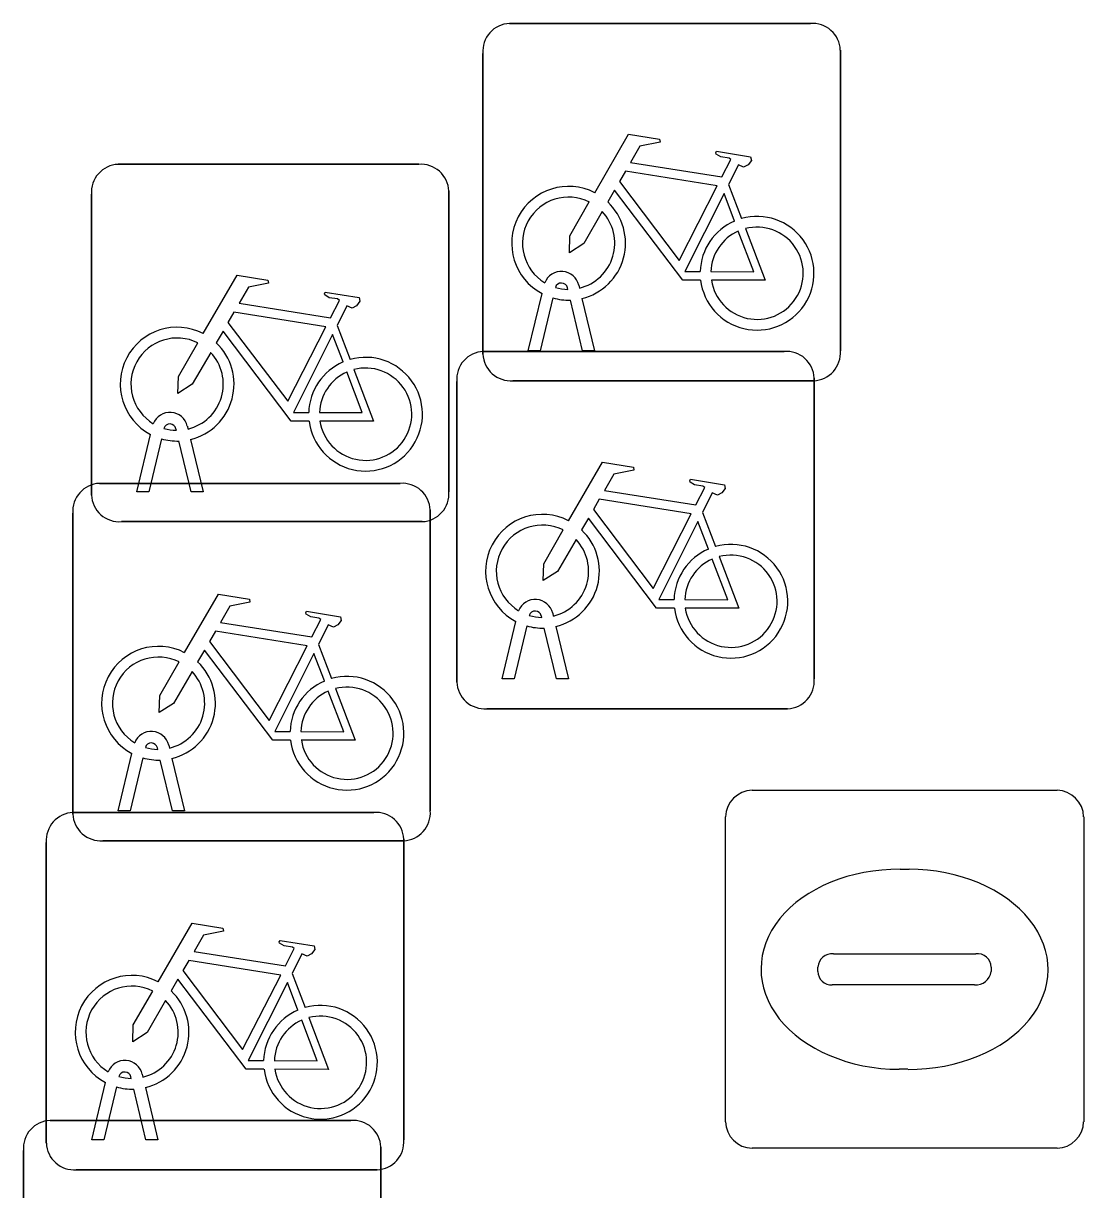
# Model space of a CAD drawing. Extents: x 161848 to 162726, y 385382 to 386521.
# Drawn here: x 162023.335 to 162026.298, y 385653.642 to 385656.903 of the extents above; entities that cross this region are included whole.
import ezdxf

# ---------------------------------------------------------------- set-up
doc = ezdxf.new("R2010")
doc.units = 0
doc.layers.add('IMGEO_Fietsenrek', color=7, linetype='Continuous')
doc.layers.add('IMGEO_Rioolput', color=7, linetype='Continuous')

msp = doc.modelspace()

# ---------------------------------------------------------------- linework, layer by layer
at = {"layer": 'IMGEO_Fietsenrek'}
for p, q in [((162024.6939, 385656.9025), (162025.5348, 385656.9025)), ((162025.5348, 385656.9025), (162024.6939, 385656.9025)), ((162024.6195, 385655.9779), (162024.6195, 385656.8188)), ((162024.6195, 385656.8188), (162024.6195, 385655.9779)), ((162025.6185, 385656.8281), (162025.6185, 385655.9872)), ((162025.6185, 385655.9872), (162025.6185, 385656.8281)), ((162023.5999, 385656.5085), (162024.4408, 385656.5085)), ((162024.4408, 385656.5085), (162023.5999, 385656.5085)), ((162025.3062, 385656.4522), (162025.3425, 385656.357)), ((162023.5255, 385655.5839), (162023.5255, 385656.4248)), ((162023.5255, 385656.4248), (162023.5255, 385655.5839)), ((162024.5245, 385656.4341), (162024.5245, 385655.5932)), ((162024.5245, 385655.5932), (162024.5245, 385656.4341)), ((162024.8569, 385656.1589), (162024.8559, 385656.1632)), ((162024.8876, 385656.1704), (162024.8894, 385656.1625)), ((162024.7465, 385655.9873), (162024.7848, 385656.1473)), ((162024.8152, 385656.1351), (162024.7799, 385655.9873)), ((162024.898, 385655.9873), (162024.8641, 385656.129)), ((162024.8964, 385656.1333), (162024.9314, 385655.9873)), ((162024.2122, 385656.0582), (162024.2485, 385655.963)), ((162024.6209, 385655.9855), (162025.4618, 385655.9855)), ((162025.4618, 385655.9855), (162024.6209, 385655.9855)), ((162024.7799, 385655.9873), (162024.7465, 385655.9873)), ((162024.9314, 385655.9873), (162024.898, 385655.9873)), ((162024.5465, 385655.0609), (162024.5465, 385655.9018)), ((162024.5465, 385655.9018), (162024.5465, 385655.0609)), ((162025.5441, 385655.9035), (162024.7032, 385655.9035)), ((162024.7032, 385655.9035), (162025.5441, 385655.9035)), ((162025.5455, 385655.9111), (162025.5455, 385655.0702)), ((162025.5455, 385655.0702), (162025.5455, 385655.9111)), ((162023.7629, 385655.7649), (162023.7619, 385655.7692)), ((162023.7936, 385655.7764), (162023.7954, 385655.7685)), ((162023.6525, 385655.5933), (162023.6908, 385655.7533)), ((162023.7212, 385655.7411), (162023.6859, 385655.5933)), ((162023.804, 385655.5933), (162023.7701, 385655.735)), ((162023.8024, 385655.7393), (162023.8374, 385655.5933)), ((162023.5479, 385655.6165), (162024.3888, 385655.6165)), ((162024.3888, 385655.6165), (162023.5479, 385655.6165)), ((162023.6859, 385655.5933), (162023.6525, 385655.5933)), ((162023.8374, 385655.5933), (162023.804, 385655.5933)), ((162024.4725, 385655.5421), (162024.4725, 385654.7012)), ((162024.4725, 385654.7012), (162024.4725, 385655.5421)), ((162023.4735, 385654.6919), (162023.4735, 385655.5328)), ((162023.4735, 385655.5328), (162023.4735, 385654.6919)), ((162024.4501, 385655.5095), (162023.6092, 385655.5095)), ((162023.6092, 385655.5095), (162024.4501, 385655.5095)), ((162025.2332, 385655.5352), (162025.2695, 385655.44)), ((162024.7839, 385655.2419), (162024.7829, 385655.2462)), ((162024.8146, 385655.2534), (162024.8164, 385655.2455)), ((162024.6735, 385655.0703), (162024.7118, 385655.2303)), ((162024.7422, 385655.2181), (162024.7069, 385655.0703)), ((162024.8234, 385655.2163), (162024.8584, 385655.0703)), ((162024.825, 385655.0703), (162024.7911, 385655.212)), ((162024.1602, 385655.1662), (162024.1965, 385655.071)), ((162024.7069, 385655.0703), (162024.6735, 385655.0703)), ((162024.8584, 385655.0703), (162024.825, 385655.0703)), ((162025.4711, 385654.9865), (162024.6302, 385654.9865)), ((162024.6302, 385654.9865), (162025.4711, 385654.9865)), ((162023.6005, 385654.7013), (162023.6388, 385654.8613)), ((162023.7109, 385654.8729), (162023.7099, 385654.8772)), ((162023.7416, 385654.8844), (162023.7434, 385654.8765)), ((162023.6692, 385654.8491), (162023.6339, 385654.7013)), ((162023.752, 385654.7013), (162023.7181, 385654.843)), ((162023.7504, 385654.8473), (162023.7854, 385654.7013)), ((162023.4739, 385654.6965), (162024.3148, 385654.6965)), ((162024.3148, 385654.6965), (162023.4739, 385654.6965)), ((162023.6339, 385654.7013), (162023.6005, 385654.7013)), ((162023.7854, 385654.7013), (162023.752, 385654.7013)), ((162023.3995, 385653.7719), (162023.3995, 385654.6128)), ((162023.3995, 385654.6128), (162023.3995, 385653.7719)), ((162024.3981, 385654.6175), (162023.5572, 385654.6175)), ((162023.5572, 385654.6175), (162024.3981, 385654.6175)), ((162024.3985, 385654.6221), (162024.3985, 385653.7812)), ((162024.3985, 385653.7812), (162024.3985, 385654.6221)), ((162024.0862, 385654.2462), (162024.1225, 385654.151)), ((162023.5265, 385653.7813), (162023.5648, 385653.9413)), ((162023.6369, 385653.9529), (162023.6359, 385653.9572)), ((162023.6676, 385653.9644), (162023.6694, 385653.9565)), ((162023.5952, 385653.9291), (162023.5599, 385653.7813)), ((162023.678, 385653.7813), (162023.6441, 385653.923)), ((162023.6764, 385653.9273), (162023.7114, 385653.7813)), ((162023.4099, 385653.8355), (162024.2508, 385653.8355)), ((162024.2508, 385653.8355), (162023.4099, 385653.8355)), ((162023.5599, 385653.7813), (162023.5265, 385653.7813)), ((162023.7114, 385653.7813), (162023.678, 385653.7813)), ((162023.3355, 385652.9109), (162023.3355, 385653.7518)), ((162023.3355, 385653.7518), (162023.3355, 385652.9109)), ((162024.3345, 385653.7611), (162024.3345, 385652.9202)), ((162024.3345, 385652.9202), (162024.3345, 385653.7611)), ((162024.3241, 385653.6975), (162023.4832, 385653.6975)), ((162023.4832, 385653.6975), (162024.3241, 385653.6975))]:
    msp.add_line(p, q, dxfattribs=at)
for points in [[(162024.9321, 385656.4292), (162025.0268, 385656.5927), (162025.113, 385656.5789), (162025.1147, 385656.5702), (162025.0586, 385656.5593), (162025.0324, 385656.514), (162025.2876, 385656.4732)], [(162025.2876, 385656.4732), (162025.3126, 385656.522), (162025.3075, 385656.526), (162025.2843, 385656.5297), (162025.2716, 385656.5372), (162025.2706, 385656.5403), (162025.2728, 385656.5449), (162025.3676, 385656.5298), (162025.3699, 385656.5195), (162025.3605, 385656.5071), (162025.3481, 385656.5007), (162025.3336, 385656.5069), (162025.3062, 385656.4522)], [(162025.2747, 385656.448), (162025.0179, 385656.489), (162025.0012, 385656.4602), (162025.1682, 385656.2399), (162025.2747, 385656.448)], [(162025.2278, 385656.1845), (162025.1781, 385656.1846), (162024.9874, 385656.4363), (162024.9684, 385656.4035)], [(162025.3227, 385656.35), (162025.2934, 385656.4268), (162025.184, 385656.2087), (162025.2267, 385656.2086)], [(162024.9528, 385656.3767), (162024.9012, 385656.2875), (162024.8613, 385656.2615), (162024.8625, 385656.309), (162024.917, 385656.4032)], [(162025.2567, 385656.2085), (162025.3766, 385656.2083), (162025.3334, 385656.3219)], [(162025.3532, 385656.3288), (162025.4082, 385656.1842), (162025.2581, 385656.1845)], [(162023.8381, 385656.0352), (162023.9328, 385656.1987), (162024.019, 385656.1849), (162024.0207, 385656.1762), (162023.9646, 385656.1653), (162023.9384, 385656.12), (162024.1936, 385656.0792)], [(162024.1936, 385656.0792), (162024.2186, 385656.128), (162024.2135, 385656.132), (162024.1903, 385656.1357), (162024.1776, 385656.1432), (162024.1766, 385656.1463), (162024.1788, 385656.1509), (162024.2736, 385656.1358), (162024.2759, 385656.1255), (162024.2665, 385656.1131), (162024.2541, 385656.1067), (162024.2396, 385656.1129), (162024.2122, 385656.0582)], [(162024.1807, 385656.054), (162023.9239, 385656.095), (162023.9072, 385656.0662), (162024.0742, 385655.8459), (162024.1807, 385656.054)], [(162024.1338, 385655.7905), (162024.0841, 385655.7906), (162023.8934, 385656.0423), (162023.8744, 385656.0095)], [(162024.2287, 385655.956), (162024.1994, 385656.0328), (162024.09, 385655.8147), (162024.1327, 385655.8146)], [(162023.8588, 385655.9827), (162023.8072, 385655.8935), (162023.7673, 385655.8675), (162023.7685, 385655.915), (162023.823, 385656.0092)], [(162024.2592, 385655.9348), (162024.3142, 385655.7902), (162024.1641, 385655.7905)], [(162024.1627, 385655.8145), (162024.2826, 385655.8143), (162024.2394, 385655.9279)], [(162024.8591, 385655.5122), (162024.9538, 385655.6757), (162025.04, 385655.6619), (162025.0417, 385655.6532), (162024.9856, 385655.6423), (162024.9594, 385655.597), (162025.2146, 385655.5562)], [(162025.2146, 385655.5562), (162025.2396, 385655.605), (162025.2345, 385655.609), (162025.2113, 385655.6127), (162025.1986, 385655.6202), (162025.1976, 385655.6233), (162025.1998, 385655.6279), (162025.2946, 385655.6128), (162025.2969, 385655.6025), (162025.2875, 385655.5901), (162025.2751, 385655.5837), (162025.2606, 385655.5899), (162025.2332, 385655.5352)], [(162025.2017, 385655.531), (162024.9449, 385655.572), (162024.9282, 385655.5432), (162025.0952, 385655.3229), (162025.2017, 385655.531)], [(162025.1548, 385655.2675), (162025.1051, 385655.2676), (162024.9144, 385655.5193), (162024.8954, 385655.4865)], [(162025.2497, 385655.433), (162025.2204, 385655.5098), (162025.111, 385655.2917), (162025.1537, 385655.2916)], [(162024.8798, 385655.4597), (162024.8282, 385655.3705), (162024.7883, 385655.3445), (162024.7895, 385655.392), (162024.844, 385655.4862)], [(162025.2802, 385655.4118), (162025.3352, 385655.2672), (162025.1851, 385655.2675)], [(162025.1837, 385655.2915), (162025.3036, 385655.2913), (162025.2604, 385655.4049)], [(162023.7861, 385655.1432), (162023.8808, 385655.3067), (162023.967, 385655.2929), (162023.9687, 385655.2842), (162023.9126, 385655.2733), (162023.8864, 385655.228), (162024.1416, 385655.1872)], [(162024.1416, 385655.1872), (162024.1666, 385655.236), (162024.1615, 385655.24), (162024.1383, 385655.2437), (162024.1256, 385655.2512), (162024.1246, 385655.2543), (162024.1268, 385655.2589), (162024.2216, 385655.2438), (162024.2239, 385655.2335), (162024.2145, 385655.2211), (162024.2021, 385655.2147), (162024.1876, 385655.2209), (162024.1602, 385655.1662)], [(162024.1287, 385655.162), (162023.8719, 385655.203), (162023.8552, 385655.1742), (162024.0222, 385654.9539), (162024.1287, 385655.162)], [(162024.0818, 385654.8985), (162024.0321, 385654.8986), (162023.8414, 385655.1503), (162023.8224, 385655.1175)], [(162023.8068, 385655.0907), (162023.7552, 385655.0015), (162023.7153, 385654.9755), (162023.7165, 385655.023), (162023.771, 385655.1172)], [(162024.1767, 385655.064), (162024.1474, 385655.1408), (162024.038, 385654.9227), (162024.0807, 385654.9226)], [(162024.1107, 385654.9225), (162024.2306, 385654.9223), (162024.1874, 385655.0359)], [(162024.2072, 385655.0428), (162024.2622, 385654.8982), (162024.1121, 385654.8985)], [(162023.7121, 385654.2232), (162023.8068, 385654.3867), (162023.893, 385654.3729), (162023.8947, 385654.3642), (162023.8386, 385654.3533), (162023.8124, 385654.308), (162024.0676, 385654.2672)], [(162024.0676, 385654.2672), (162024.0926, 385654.316), (162024.0875, 385654.32), (162024.0643, 385654.3237), (162024.0516, 385654.3312), (162024.0506, 385654.3343), (162024.0528, 385654.3389), (162024.1476, 385654.3238), (162024.1499, 385654.3135), (162024.1405, 385654.3011), (162024.1281, 385654.2947), (162024.1136, 385654.3009), (162024.0862, 385654.2462)], [(162024.0547, 385654.242), (162023.7979, 385654.283), (162023.7812, 385654.2542), (162023.9482, 385654.0339), (162024.0547, 385654.242)], [(162024.0078, 385653.9785), (162023.9581, 385653.9786), (162023.7674, 385654.2303), (162023.7484, 385654.1975)], [(162024.1027, 385654.144), (162024.0734, 385654.2208), (162023.964, 385654.0027), (162024.0067, 385654.0026)], [(162023.7328, 385654.1707), (162023.6812, 385654.0815), (162023.6413, 385654.0555), (162023.6425, 385654.103), (162023.697, 385654.1972)], [(162024.0367, 385654.0025), (162024.1566, 385654.0023), (162024.1134, 385654.1159)], [(162024.1332, 385654.1228), (162024.1882, 385653.9782), (162024.0381, 385653.9785)]]:
    msp.add_lwpolyline(points, dxfattribs=at)
for centre, radius, start, end in [((162024.6972, 385656.8246), 0.0779, 92.4484, 184.2845), ((162024.6972, 385656.8246), 0.0779, 92.4484, 184.2845), ((162025.5406, 385656.8248), 0.0779, 2.4484, 94.2845), ((162025.5406, 385656.8248), 0.0779, 2.4484, 94.2845), ((162023.6032, 385656.4306), 0.0779, 92.4484, 184.2845), ((162023.6032, 385656.4306), 0.0779, 92.4484, 184.2845), ((162024.4466, 385656.4308), 0.0779, 2.4484, 94.2845), ((162024.4466, 385656.4308), 0.0779, 2.4484, 94.2845), ((162024.8591, 385656.2879), 0.159, 62.6766, 242.1369), ((162024.8591, 385656.2879), 0.129, 63.3192, 238.903), ((162024.8591, 385656.2879), 0.159, 283.5766, 46.6042), ((162024.8591, 385656.2879), 0.129, 283.6043, 43.4302), ((162025.3857, 385656.2039), 0.159, 187.0065, 105.7708), ((162025.3857, 385656.2039), 0.159, 113.3408, 178.3217), ((162025.3857, 385656.2039), 0.129, 113.923, 177.9556), ((162025.3857, 385656.2039), 0.129, 188.6715, 104.5883), ((162024.8389, 385656.1593), 0.0499, 12.8025, 158.6934), ((162024.8389, 385656.1593), 0.0174, 12.8025, 163.4502), ((162024.8591, 385656.2879), 0.129, 253.415, 269.0204), ((162024.8591, 385656.2879), 0.159, 253.9967, 271.7867), ((162023.7651, 385655.8939), 0.159, 62.6766, 242.1369), ((162023.7651, 385655.8939), 0.129, 63.3192, 238.903), ((162023.7651, 385655.8939), 0.159, 283.5766, 46.6042), ((162023.7651, 385655.8939), 0.129, 283.6043, 43.4302), ((162024.2917, 385655.8099), 0.159, 187.0065, 105.7708), ((162024.6242, 385655.9076), 0.0779, 92.4484, 184.2845), ((162024.6242, 385655.9076), 0.0779, 92.4484, 184.2845), ((162024.6974, 385655.9812), 0.0779, 182.4484, 274.2845), ((162024.6974, 385655.9812), 0.0779, 182.4484, 274.2845), ((162025.4676, 385655.9078), 0.0779, 2.4484, 94.2845), ((162025.4676, 385655.9078), 0.0779, 2.4484, 94.2845), ((162025.5408, 385655.9814), 0.0779, 272.4484, 4.2845), ((162025.5408, 385655.9814), 0.0779, 272.4484, 4.2845), ((162024.2917, 385655.8099), 0.159, 113.3408, 178.3217), ((162024.2917, 385655.8099), 0.129, 188.6715, 104.5883), ((162024.2917, 385655.8099), 0.129, 113.923, 177.9556), ((162023.7449, 385655.7653), 0.0499, 12.8025, 158.6934), ((162023.7449, 385655.7653), 0.0174, 12.8025, 163.4502), ((162023.7651, 385655.8939), 0.129, 253.415, 269.0204), ((162023.7651, 385655.8939), 0.159, 253.9967, 271.7867), ((162023.5512, 385655.5386), 0.0779, 92.4484, 184.2845), ((162023.5512, 385655.5386), 0.0779, 92.4484, 184.2845), ((162024.3946, 385655.5388), 0.0779, 2.4484, 94.2845), ((162024.3946, 385655.5388), 0.0779, 2.4484, 94.2845), ((162023.6034, 385655.5872), 0.0779, 182.4484, 274.2845), ((162023.6034, 385655.5872), 0.0779, 182.4484, 274.2845), ((162024.4468, 385655.5874), 0.0779, 272.4484, 4.2845), ((162024.4468, 385655.5874), 0.0779, 272.4484, 4.2845), ((162024.7861, 385655.3709), 0.159, 62.6766, 242.1369), ((162024.7861, 385655.3709), 0.129, 63.3192, 238.903), ((162024.7861, 385655.3709), 0.159, 283.5766, 46.6042), ((162024.7861, 385655.3709), 0.129, 283.6043, 43.4302), ((162025.3127, 385655.2869), 0.159, 187.0065, 105.7708), ((162025.3127, 385655.2869), 0.159, 113.3408, 178.3217), ((162025.3127, 385655.2869), 0.129, 188.6715, 104.5883), ((162025.3127, 385655.2869), 0.129, 113.923, 177.9556), ((162024.7659, 385655.2423), 0.0499, 12.8025, 158.6934), ((162024.7659, 385655.2423), 0.0174, 12.8025, 163.4502), ((162024.7861, 385655.3709), 0.129, 253.415, 269.0204), ((162024.7861, 385655.3709), 0.159, 253.9967, 271.7867), ((162023.7131, 385655.0019), 0.159, 62.6766, 242.1369), ((162023.7131, 385655.0019), 0.129, 63.3192, 238.903), ((162023.7131, 385655.0019), 0.159, 283.5766, 46.6042), ((162023.7131, 385655.0019), 0.129, 283.6043, 43.4302), ((162024.2397, 385654.9179), 0.159, 113.3408, 178.3217), ((162024.2397, 385654.9179), 0.159, 187.0065, 105.7708), ((162024.6244, 385655.0642), 0.0779, 182.4484, 274.2845), ((162024.6244, 385655.0642), 0.0779, 182.4484, 274.2845), ((162025.4678, 385655.0644), 0.0779, 272.4484, 4.2845), ((162025.4678, 385655.0644), 0.0779, 272.4484, 4.2845), ((162024.2397, 385654.9179), 0.129, 113.923, 177.9556), ((162024.2397, 385654.9179), 0.129, 188.6715, 104.5883), ((162023.6929, 385654.8733), 0.0499, 12.8025, 158.6934), ((162023.6929, 385654.8733), 0.0174, 12.8025, 163.4502), ((162023.7131, 385655.0019), 0.129, 253.415, 269.0204), ((162023.7131, 385655.0019), 0.159, 253.9967, 271.7867), ((162023.4772, 385654.6186), 0.0779, 92.4484, 184.2845), ((162023.4772, 385654.6186), 0.0779, 92.4484, 184.2845), ((162023.5514, 385654.6952), 0.0779, 182.4484, 274.2845), ((162023.5514, 385654.6952), 0.0779, 182.4484, 274.2845), ((162024.3206, 385654.6188), 0.0779, 2.4484, 94.2845), ((162024.3206, 385654.6188), 0.0779, 2.4484, 94.2845), ((162024.3948, 385654.6954), 0.0779, 272.4484, 4.2845), ((162024.3948, 385654.6954), 0.0779, 272.4484, 4.2845), ((162023.6391, 385654.0819), 0.159, 62.6766, 242.1369), ((162023.6391, 385654.0819), 0.129, 63.3192, 238.903), ((162023.6391, 385654.0819), 0.129, 283.6043, 43.4302), ((162023.6391, 385654.0819), 0.159, 283.5766, 46.6042), ((162024.1657, 385653.9979), 0.159, 113.3408, 178.3217), ((162024.1657, 385653.9979), 0.159, 187.0065, 105.7708), ((162024.1657, 385653.9979), 0.129, 113.923, 177.9556), ((162024.1657, 385653.9979), 0.129, 188.6715, 104.5883), ((162023.6189, 385653.9533), 0.0499, 12.8025, 158.6934), ((162023.6189, 385653.9533), 0.0174, 12.8025, 163.4502), ((162023.6391, 385654.0819), 0.129, 253.415, 269.0204), ((162023.6391, 385654.0819), 0.159, 253.9967, 271.7867), ((162023.4132, 385653.7576), 0.0779, 92.4484, 184.2845), ((162023.4132, 385653.7576), 0.0779, 92.4484, 184.2845), ((162024.2566, 385653.7578), 0.0779, 2.4484, 94.2845), ((162024.2566, 385653.7578), 0.0779, 2.4484, 94.2845), ((162024.3208, 385653.7754), 0.0779, 272.4484, 4.2845), ((162024.3208, 385653.7754), 0.0779, 272.4484, 4.2845), ((162023.4774, 385653.7752), 0.0779, 182.4484, 274.2845), ((162023.4774, 385653.7752), 0.0779, 182.4484, 274.2845)]:
    msp.add_arc(centre, radius, start, end, dxfattribs=at)
at = {"layer": 'IMGEO_Rioolput'}
for p, q in [((162025.3719, 385654.7585), (162026.2241, 385654.7585)), ((162025.2975, 385653.8319), (162025.2975, 385654.6841)), ((162026.2985, 385654.6841), (162026.2985, 385653.8319)), ((162025.7855, 385654.5377), (162025.8105, 385654.5377)), ((162025.599, 385654.3013), (162025.9969, 385654.3013)), ((162025.5559, 385654.2519), (162025.5559, 385654.2641)), ((162026.04, 385654.2641), (162026.04, 385654.2519)), ((162025.9935, 385654.2147), (162025.5956, 385654.2147)), ((162025.8075, 385653.9783), (162025.7826, 385653.9783)), ((162026.2241, 385653.7575), (162025.3719, 385653.7575))]:
    msp.add_line(p, q, dxfattribs=at)
for points in [[(162025.3719, 385654.7585), (162026.2241, 385654.7585)], [(162025.2975, 385653.8319), (162025.2975, 385654.6841)], [(162026.2985, 385654.6841), (162026.2985, 385653.8319)], [(162026.2241, 385653.7575), (162025.3719, 385653.7575)]]:
    msp.add_lwpolyline(points, dxfattribs=at)
for centre, radius, start, end in [((162025.374, 385654.682), 0.0765, 91.552, 178.448), ((162025.374, 385654.682), 0.0765, 91.552, 178.448), ((162026.222, 385654.682), 0.0765, 1.552, 88.448), ((162026.222, 385654.682), 0.0765, 1.552, 88.448), ((162025.5961, 385654.2611), 0.0403, 85.8775, 175.7526), ((162026.0014, 385654.2629), 0.0386, 1.7309, 96.639), ((162025.5926, 385654.2512), 0.0366, 178.938, 274.7102), ((162025.9974, 385654.2575), 0.043, 264.8664, 352.4533), ((162025.374, 385653.834), 0.0765, 181.552, 268.448), ((162025.374, 385653.834), 0.0765, 181.552, 268.448), ((162026.222, 385653.834), 0.0765, 271.552, 358.448), ((162026.222, 385653.834), 0.0765, 271.552, 358.448)]:
    msp.add_arc(centre, radius, start, end, dxfattribs=at)
for centre, major_axis, ratio, start_param, end_param in [((162025.784, 385654.258), (-0.3872, 0.002), 0.722429, 4.712389, 7.853982), ((162025.809, 385654.258), (-0.3901, 0.002), 0.717154, 1.570796, 4.712389)]:
    msp.add_ellipse(centre, major_axis=major_axis, ratio=ratio, start_param=start_param, end_param=end_param, dxfattribs=at)

doc.saveas('drawing.dxf')
